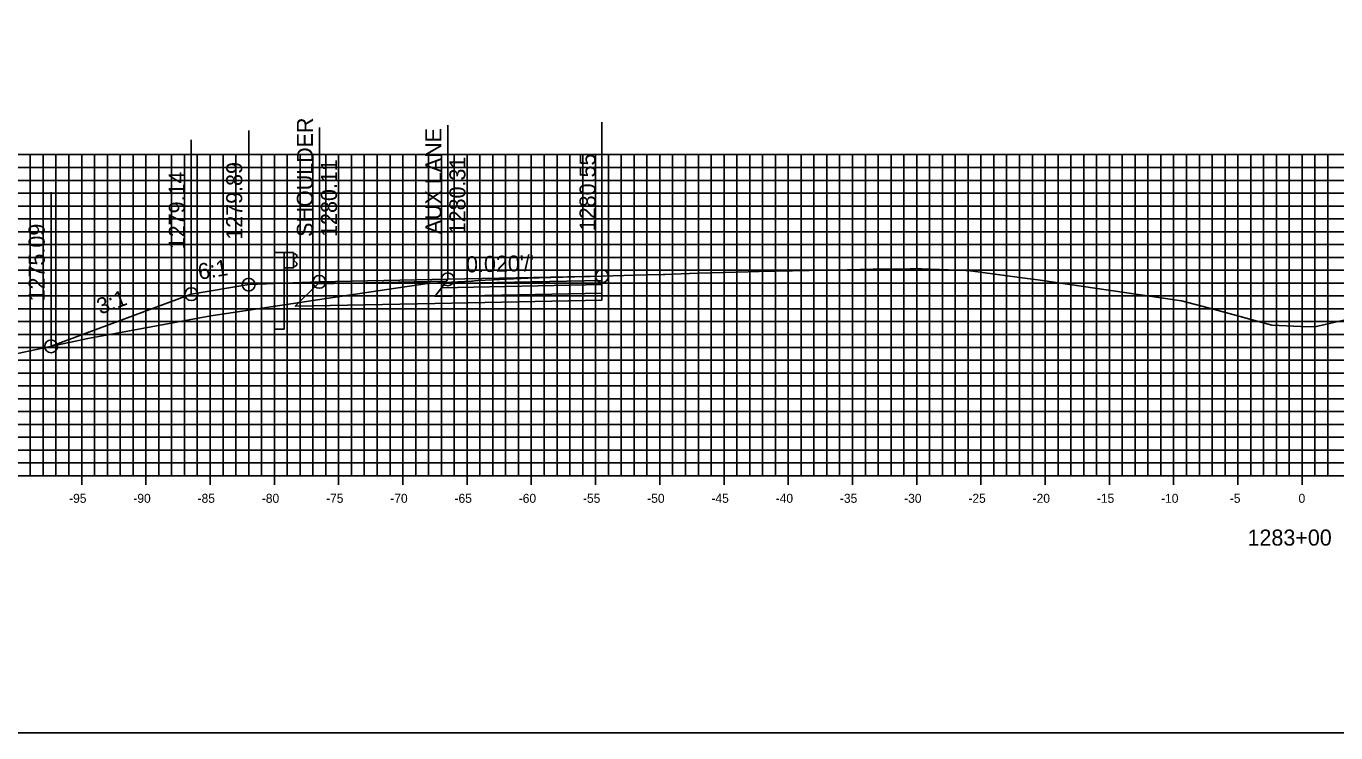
# Model space of a CAD drawing. Extents: x 674939 to 678919, y 750652 to 765176.
# Drawn here: x 678649.2 to 678751.2, y 763116.3 to 763171.3 of the extents above; entities that cross this region are included whole.
import ezdxf

# ---------------------------------------------------------------- set-up
doc = ezdxf.new("R2010")
doc.units = 0
for name, color, linetype in [('R_Alt Surface', 7, 'Continuous'), ('R_Axis', 7, 'Continuous'), ('R_Axis Annot', 7, 'Continuous'), ('R_Exist Surface', 7, 'Continuous'), ('R_Fin Surface', 7, 'Continuous'), ('R_Grid', 7, 'Continuous'), ('R_Guardrail', 7, 'Continuous'), ('R_No Plot', 7, 'Continuous'), ('R_Proposed Const Limits', 7, 'Continuous'), ('R_Xsect Elev', 7, 'Continuous'), ('R_Xsect Slope', 7, 'Continuous')]:
    doc.layers.add(name, color=color, linetype=linetype)

msp = doc.modelspace()

# ---------------------------------------------------------------- linework, layer by layer
at = {"layer": 'R_Alt Surface'}
for points in [[(678694.03, 763151.5), (678694.03, 763151.17), (678681.53, 763150.92), (678681.78, 763151.25)], [(678694.03, 763151.17), (678694.03, 763150.51), (678681.03, 763150.25), (678681.53, 763150.92)]]:
    msp.add_lwpolyline(points, close=True, dxfattribs=at)
msp.add_lwpolyline([(678694.03, 763150.51), (678694.03, 763149.97), (678681.03, 763149.71), (678670.15, 763149.49), (678671.91, 763151.24)], dxfattribs=at)
at = {"layer": 'R_Axis'}
for p, q in [((678653.53, 763135.59), (678653.53, 763136.99)), ((678658.53, 763135.59), (678658.53, 763136.99)), ((678663.53, 763135.59), (678663.53, 763136.99)), ((678668.53, 763135.59), (678668.53, 763136.99)), ((678673.53, 763135.59), (678673.53, 763136.99)), ((678678.53, 763135.59), (678678.53, 763136.99)), ((678683.53, 763135.59), (678683.53, 763136.99)), ((678688.53, 763135.59), (678688.53, 763136.99)), ((678693.53, 763135.59), (678693.53, 763136.99)), ((678698.53, 763135.59), (678698.53, 763136.99)), ((678703.53, 763135.59), (678703.53, 763136.99)), ((678708.53, 763135.59), (678708.53, 763136.99)), ((678713.53, 763135.59), (678713.53, 763136.99)), ((678718.53, 763135.59), (678718.53, 763136.99)), ((678723.53, 763135.59), (678723.53, 763136.99)), ((678728.53, 763135.59), (678728.53, 763136.99)), ((678733.53, 763135.59), (678733.53, 763136.99)), ((678738.53, 763135.59), (678738.53, 763136.99)), ((678743.53, 763135.59), (678743.53, 763136.99)), ((678748.53, 763135.59), (678748.53, 763136.99)), ((678598.53, 763136.29), (678898.53, 763136.29))]:
    msp.add_line(p, q, dxfattribs=at)
at = {"layer": 'R_Exist Surface'}
msp.add_lwpolyline([(678647.93, 763145.68), (678654.01, 763146.99), (678655.44, 763147.25), (678657.24, 763147.57), (678663.59, 763148.75), (678667.06, 763149.27), (678671.37, 763149.9), (678676.59, 763150.68), (678680.62, 763151.29), (678681.26, 763151.31), (678683.87, 763151.43), (678683.95, 763151.44), (678684.1, 763151.46), (678684.38, 763151.5), (678684.94, 763151.52), (678688.26, 763151.67), (678689.15, 763151.71), (678691.89, 763151.77), (678692.67, 763151.8), (678693.13, 763151.81), (678694.03, 763151.83), (678697.46, 763151.93), (678698.78, 763151.96), (678698.93, 763151.95), (678699.51, 763151.99), (678701.51, 763152.06), (678705.41, 763152.16), (678706.27, 763152.2), (678710.17, 763152.27), (678713.12, 763152.32), (678715.14, 763152.37), (678718.03, 763152.4), (678718.6, 763152.41), (678718.62, 763152.41), (678718.67, 763152.41), (678718.89, 763152.39), (678720.31, 763152.34), (678720.97, 763152.33), (678722.36, 763152.27), (678722.51, 763152.27), (678727.13, 763151.66), (678727.37, 763151.63), (678728.14, 763151.52), (678739.14, 763149.92), (678741.7, 763149.23), (678746.18, 763148.02), (678748.42, 763147.92), (678749.52, 763147.89), (678753.26, 763148.74)], dxfattribs=at)
at = {"layer": 'R_Fin Surface'}
for points in [[(678651.15, 763146.37), (678662.06, 763150.43), (678666.53, 763151.17), (678672.03, 763151.39), (678682.03, 763151.59), (678694.03, 763151.83)], [(678672.03, 763151.39), (678666.53, 763151.17)], [(678672.03, 763151.39), (678682.03, 763151.59), (678694.03, 763151.83)]]:
    msp.add_lwpolyline(points, dxfattribs=at)
for points in [[(678682.03, 763151.59), (678672.03, 763151.39), (678671.91, 763151.24), (678681.91, 763151.43)], [(678694.03, 763151.83), (678694.03, 763151.5), (678681.78, 763151.25), (678682.03, 763151.59)]]:
    msp.add_lwpolyline(points, close=True, dxfattribs=at)
at = {"layer": 'R_Grid'}
for p, q in [((678598.53, 763161.29), (678898.53, 763161.29)), ((678649.53, 763136.29), (678649.53, 763161.29)), ((678650.53, 763136.29), (678650.53, 763161.29)), ((678651.53, 763136.29), (678651.53, 763161.29)), ((678652.53, 763136.29), (678652.53, 763161.29)), ((678653.53, 763136.29), (678653.53, 763161.29)), ((678654.53, 763136.29), (678654.53, 763161.29)), ((678655.53, 763136.29), (678655.53, 763161.29)), ((678656.53, 763136.29), (678656.53, 763161.29)), ((678657.53, 763136.29), (678657.53, 763161.29)), ((678658.53, 763136.29), (678658.53, 763161.29)), ((678659.53, 763136.29), (678659.53, 763161.29)), ((678660.53, 763136.29), (678660.53, 763161.29)), ((678661.53, 763136.29), (678661.53, 763161.29)), ((678662.53, 763136.29), (678662.53, 763161.29)), ((678663.53, 763136.29), (678663.53, 763161.29)), ((678664.53, 763136.29), (678664.53, 763161.29)), ((678665.53, 763136.29), (678665.53, 763161.29)), ((678666.53, 763136.29), (678666.53, 763161.29)), ((678667.53, 763136.29), (678667.53, 763161.29)), ((678668.53, 763136.29), (678668.53, 763161.29)), ((678669.53, 763136.29), (678669.53, 763161.29)), ((678670.53, 763136.29), (678670.53, 763161.29)), ((678671.53, 763136.29), (678671.53, 763161.29)), ((678672.53, 763136.29), (678672.53, 763161.29)), ((678673.53, 763136.29), (678673.53, 763161.29)), ((678674.53, 763136.29), (678674.53, 763161.29)), ((678675.53, 763136.29), (678675.53, 763161.29)), ((678676.53, 763136.29), (678676.53, 763161.29)), ((678677.53, 763136.29), (678677.53, 763161.29)), ((678678.53, 763136.29), (678678.53, 763161.29)), ((678679.53, 763136.29), (678679.53, 763161.29)), ((678680.53, 763136.29), (678680.53, 763161.29)), ((678681.53, 763136.29), (678681.53, 763161.29)), ((678682.53, 763136.29), (678682.53, 763161.29)), ((678683.53, 763136.29), (678683.53, 763161.29)), ((678684.53, 763136.29), (678684.53, 763161.29)), ((678685.53, 763136.29), (678685.53, 763161.29)), ((678686.53, 763136.29), (678686.53, 763161.29)), ((678687.53, 763136.29), (678687.53, 763161.29)), ((678688.53, 763136.29), (678688.53, 763161.29)), ((678689.53, 763136.29), (678689.53, 763161.29)), ((678690.53, 763136.29), (678690.53, 763161.29)), ((678691.53, 763136.29), (678691.53, 763161.29)), ((678692.53, 763136.29), (678692.53, 763161.29)), ((678693.53, 763136.29), (678693.53, 763161.29)), ((678694.53, 763136.29), (678694.53, 763161.29)), ((678695.53, 763136.29), (678695.53, 763161.29)), ((678696.53, 763136.29), (678696.53, 763161.29)), ((678697.53, 763136.29), (678697.53, 763161.29)), ((678698.53, 763136.29), (678698.53, 763161.29)), ((678699.53, 763136.29), (678699.53, 763161.29)), ((678700.53, 763136.29), (678700.53, 763161.29)), ((678701.53, 763136.29), (678701.53, 763161.29)), ((678702.53, 763136.29), (678702.53, 763161.29)), ((678703.53, 763136.29), (678703.53, 763161.29)), ((678704.53, 763136.29), (678704.53, 763161.29)), ((678705.53, 763136.29), (678705.53, 763161.29)), ((678706.53, 763136.29), (678706.53, 763161.29)), ((678707.53, 763136.29), (678707.53, 763161.29)), ((678708.53, 763136.29), (678708.53, 763161.29)), ((678709.53, 763136.29), (678709.53, 763161.29)), ((678710.53, 763136.29), (678710.53, 763161.29)), ((678711.53, 763136.29), (678711.53, 763161.29)), ((678712.53, 763136.29), (678712.53, 763161.29)), ((678713.53, 763136.29), (678713.53, 763161.29)), ((678714.53, 763136.29), (678714.53, 763161.29)), ((678715.53, 763136.29), (678715.53, 763161.29)), ((678716.53, 763136.29), (678716.53, 763161.29)), ((678717.53, 763136.29), (678717.53, 763161.29)), ((678718.53, 763136.29), (678718.53, 763161.29)), ((678719.53, 763136.29), (678719.53, 763161.29)), ((678720.53, 763136.29), (678720.53, 763161.29)), ((678721.53, 763136.29), (678721.53, 763161.29)), ((678722.53, 763136.29), (678722.53, 763161.29)), ((678723.53, 763136.29), (678723.53, 763161.29)), ((678724.53, 763136.29), (678724.53, 763161.29)), ((678725.53, 763136.29), (678725.53, 763161.29)), ((678726.53, 763136.29), (678726.53, 763161.29)), ((678727.53, 763136.29), (678727.53, 763161.29)), ((678728.53, 763136.29), (678728.53, 763161.29)), ((678729.53, 763136.29), (678729.53, 763161.29)), ((678730.53, 763136.29), (678730.53, 763161.29)), ((678731.53, 763136.29), (678731.53, 763161.29)), ((678732.53, 763136.29), (678732.53, 763161.29)), ((678733.53, 763136.29), (678733.53, 763161.29)), ((678734.53, 763136.29), (678734.53, 763161.29)), ((678735.53, 763136.29), (678735.53, 763161.29)), ((678736.53, 763136.29), (678736.53, 763161.29)), ((678737.53, 763136.29), (678737.53, 763161.29)), ((678738.53, 763136.29), (678738.53, 763161.29)), ((678739.53, 763136.29), (678739.53, 763161.29)), ((678740.53, 763136.29), (678740.53, 763161.29)), ((678741.53, 763136.29), (678741.53, 763161.29)), ((678742.53, 763136.29), (678742.53, 763161.29)), ((678743.53, 763136.29), (678743.53, 763161.29)), ((678744.53, 763136.29), (678744.53, 763161.29)), ((678745.53, 763136.29), (678745.53, 763161.29)), ((678746.53, 763136.29), (678746.53, 763161.29)), ((678747.53, 763136.29), (678747.53, 763161.29)), ((678748.53, 763136.29), (678748.53, 763161.29)), ((678749.53, 763136.29), (678749.53, 763161.29)), ((678750.53, 763136.29), (678750.53, 763161.29)), ((678598.53, 763160.29), (678898.53, 763160.29)), ((678598.53, 763159.29), (678898.53, 763159.29)), ((678598.53, 763158.29), (678898.53, 763158.29)), ((678598.53, 763157.29), (678898.53, 763157.29)), ((678598.53, 763156.29), (678898.53, 763156.29)), ((678598.53, 763155.29), (678898.53, 763155.29)), ((678598.53, 763154.29), (678898.53, 763154.29)), ((678598.53, 763153.29), (678898.53, 763153.29)), ((678598.53, 763152.29), (678898.53, 763152.29)), ((678598.53, 763151.29), (678898.53, 763151.29)), ((678598.53, 763150.29), (678898.53, 763150.29)), ((678598.53, 763149.29), (678898.53, 763149.29)), ((678598.53, 763148.29), (678898.53, 763148.29)), ((678598.53, 763147.29), (678898.53, 763147.29)), ((678598.53, 763146.29), (678898.53, 763146.29)), ((678598.53, 763145.29), (678898.53, 763145.29)), ((678598.53, 763144.29), (678898.53, 763144.29)), ((678598.53, 763143.29), (678898.53, 763143.29)), ((678598.53, 763142.29), (678898.53, 763142.29)), ((678598.53, 763141.29), (678898.53, 763141.29)), ((678598.53, 763140.29), (678898.53, 763140.29)), ((678598.53, 763139.29), (678898.53, 763139.29)), ((678598.53, 763138.29), (678898.53, 763138.29)), ((678598.53, 763137.29), (678898.53, 763137.29)), ((678598.53, 763136.29), (678898.53, 763136.29))]:
    msp.add_line(p, q, dxfattribs=at)
at = {"layer": 'R_Guardrail'}
for points in [[(678669.28, 763153.67), (678668.53, 763153.67), (678668.53, 763151.25), (678669.28, 763151.28)], [(678670.03, 763153.67), (678669.28, 763153.67), (678669.28, 763152.49), (678670.03, 763152.49)], [(678670.03, 763153.59), (678670.13, 763153.57), (678670.27, 763153.47), (678670.27, 763153.33), (678670.04, 763153.13), (678670.04, 763153.04), (678670.27, 763152.84), (678670.27, 763152.69), (678670.13, 763152.59), (678670.03, 763152.57)]]:
    msp.add_lwpolyline(points, close=True, dxfattribs=at)
for points in [[(678669.28, 763147.7), (678669.28, 763151.28), (678668.53, 763151.25), (678668.53, 763147.7)], [(678669.28, 763147.7), (678668.53, 763147.7)]]:
    msp.add_lwpolyline(points, dxfattribs=at)
at = {"layer": 'R_No Plot'}
msp.add_lwpolyline([(678578.53, 763116.29), (678918.53, 763116.29), (678918.53, 763336.29), (678578.53, 763336.29)], close=True, dxfattribs=at)
for centre in [(678694.03, 763151.83), (678666.53, 763151.17), (678672.03, 763151.39), (678682.03, 763151.59), (678662.06, 763150.43), (678651.15, 763146.37)]:
    msp.add_circle(centre, 0.5, dxfattribs=at)
at = {"layer": 'R_Proposed Const Limits'}
msp.add_lwpolyline([(678666.53, 763151.17), (678662.06, 763150.43), (678651.15, 763146.37)], dxfattribs=at)
at = {"layer": 'R_Xsect Elev'}
for p, q in [((678682.03, 763151.59), (678682.03, 763163.59)), ((678694.03, 763151.83), (678694.03, 763163.83)), ((678666.53, 763151.17), (678666.53, 763163.17)), ((678672.03, 763151.39), (678672.03, 763163.39)), ((678662.06, 763150.43), (678662.06, 763162.43)), ((678651.15, 763146.37), (678651.15, 763158.37))]:
    msp.add_line(p, q, dxfattribs=at)

# ---------------------------------------------------------------- texts
at = {"layer": 'R_Axis Annot'}
for s, height, p in [('-95', 0.7, (678652.55, 763134.19)), ('-90', 0.7, (678657.55, 763134.19)), ('-85', 0.7, (678662.55, 763134.19)), ('-80', 0.7, (678667.55, 763134.19)), ('-75', 0.7, (678672.55, 763134.19)), ('-70', 0.7, (678677.55, 763134.19)), ('-65', 0.7, (678682.55, 763134.19)), ('-60', 0.7, (678687.55, 763134.19)), ('-55', 0.7, (678692.55, 763134.19)), ('-50', 0.7, (678697.55, 763134.19)), ('-45', 0.7, (678702.55, 763134.19)), ('-40', 0.7, (678707.55, 763134.19)), ('-35', 0.7, (678712.55, 763134.19)), ('-30', 0.7, (678717.55, 763134.19)), ('-25', 0.7, (678722.55, 763134.19)), ('-20', 0.7, (678727.55, 763134.19)), ('-15', 0.7, (678732.55, 763134.19)), ('-10', 0.7, (678737.55, 763134.19)), ('-5', 0.7, (678742.9, 763134.19)), ('0', 0.7, (678748.25, 763134.19)), ('1283+00', 1.25, (678744.28, 763130.86))]:
    msp.add_text(s, height=height, dxfattribs=at).set_placement(p)
at = {"layer": 'R_Xsect Elev'}
for s, p in [('SHOULDER', (678671.53, 763154.89)), ('AUX LANE', (678681.53, 763155.09)), ('1279.89', (678666.03, 763154.67)), ('1280.11', (678673.4, 763154.89)), ('1280.31', (678683.4, 763155.09)), ('1280.55', (678693.53, 763155.33)), ('1279.14', (678661.56, 763153.93)), ('1275.09', (678650.65, 763149.87))]:
    msp.add_text(s, height=1.25, rotation=90, dxfattribs=at).set_placement(p)
at = {"layer": 'R_Xsect Slope'}
for s, rotation, p in [("0.020'/'", 1.1458, (678683.46, 763152.12)), ('6:1', 9.4623, (678662.69, 763151.54)), ('3:1', 20.3857, (678654.98, 763148.83))]:
    msp.add_text(s, height=1.25, rotation=rotation, dxfattribs=at).set_placement(p)

doc.saveas('drawing.dxf')
